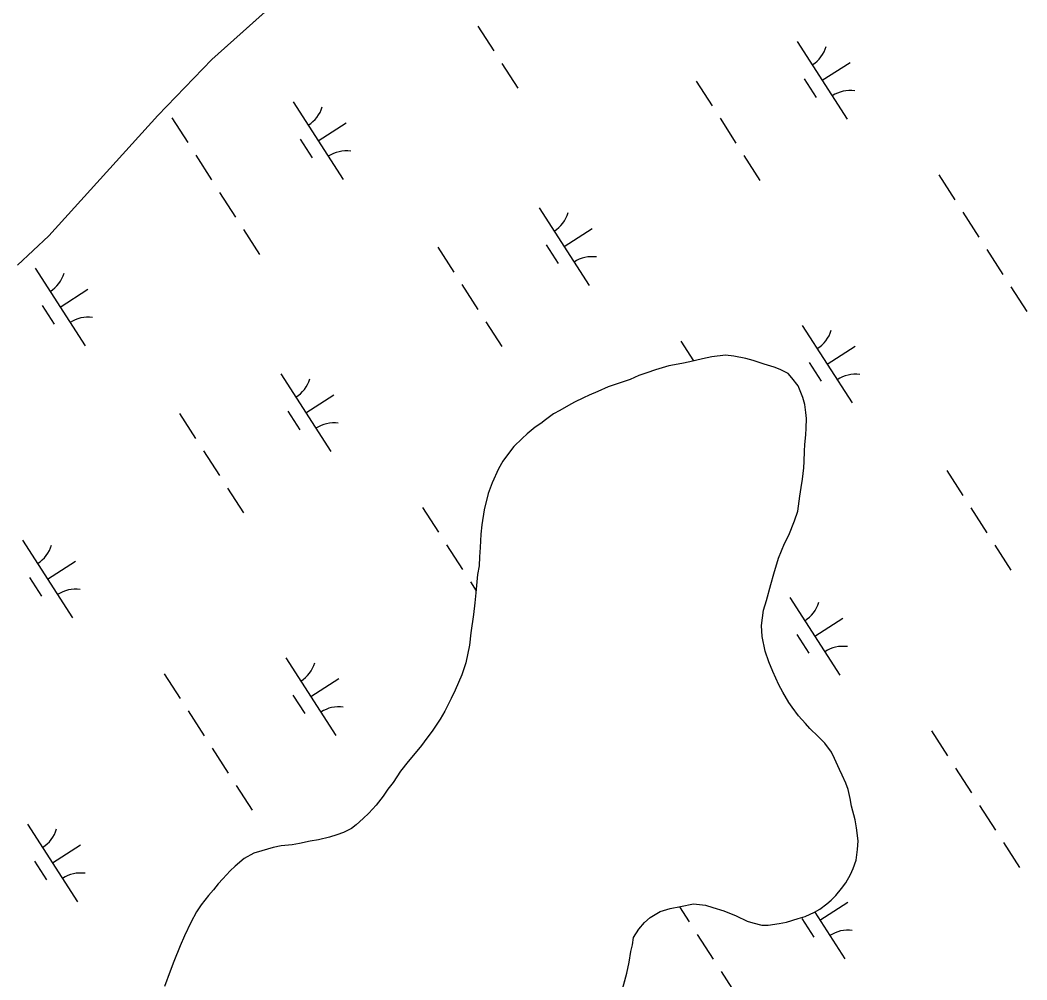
# Model space of a CAD drawing. Extents: x 3937982 to 3958556, y 219448 to 241894.
# Drawn here: x 3948182 to 3948727, y 226625 to 227145 of the extents above; entities that cross this region are included whole.
import ezdxf

# ---------------------------------------------------------------- set-up
doc = ezdxf.new("R2010")
doc.units = 0
doc.layers.add('V-TOPO-SHOR', color=7, linetype='Continuous')
doc.layers.add('V-WETL-SWMP', color=7, linetype='Continuous')

msp = doc.modelspace()

# ---------------------------------------------------------------- linework, layer by layer
at = {"layer": 'V-TOPO-SHOR'}
for points in [[(3948651.208, 227334.941), (3948627.292, 227328.705), (3948584.296, 227316.618), (3948548.294, 227304.598), (3948511.375, 227290.94), (3948474.962, 227273.559), (3948435.615, 227246.359), (3948392.851, 227211.666), (3948357.691, 227185.439), (3948326.482, 227160.419), (3948285.599, 227123.881), (3948256.309, 227093.519), (3948197.304, 227028.364), (3948180.453, 227012.347)], [(3948609.482, 226761.52), (3948607.244, 226764.137), (3948603.377, 226768.364), (3948599.912, 226773.001), (3948598.077, 226775.62), (3948594.813, 226781.066), (3948592.769, 226785.103), (3948589.494, 226792.369), (3948587.239, 226797.616), (3948585.39, 226803.27), (3948583.729, 226811.356), (3948583.293, 226817.219), (3948584.462, 226825.522), (3948586.053, 226830.789), (3948588.435, 226839.502), (3948590.022, 226845.174), (3948592.609, 226853.686), (3948595.804, 226861.593), (3948598.206, 226866.259), (3948601.2, 226873.963), (3948602.994, 226879.233), (3948604.166, 226887.331), (3948604.747, 226891.988), (3948605.534, 226896.442), (3948606.308, 226902.719), (3948606.492, 226906.16), (3948606.666, 226911.624), (3948606.851, 226915.265), (3948607.428, 226920.529), (3948607.613, 226924.172), (3948607.787, 226929.431), (3948607.365, 226932.667), (3948606.736, 226936.913), (3948605.704, 226940.751), (3948603.242, 226947.009), (3948599.781, 226951.443), (3948597.745, 226953.657), (3948593.485, 226955.861), (3948590.239, 226957.259), (3948584.769, 226958.849), (3948578.891, 226960.841), (3948574.84, 226961.831), (3948568.359, 226963.213), (3948563.906, 226963.594), (3948556.425, 226962.746), (3948551.372, 226961.708), (3948544.501, 226960.053), (3948540.258, 226959.221), (3948533.182, 226957.97), (3948525.912, 226955.705), (3948521.267, 226954.063), (3948516.825, 226952.623), (3948512.182, 226950.575), (3948504.711, 226947.906), (3948500.267, 226946.467), (3948494.614, 226944.009), (3948489.971, 226941.961), (3948486.944, 226940.529), (3948482.101, 226938.277), (3948478.873, 226936.44), (3948474.032, 226933.783), (3948470.603, 226931.944), (3948466.37, 226928.686), (3948463.753, 226926.648), (3948460.728, 226924.608), (3948456.499, 226921.147), (3948453.679, 226918.503), (3948449.251, 226914.231), (3948446.838, 226911.184), (3948443.224, 226906.307), (3948440.817, 226902.047), (3948437.418, 226894.544), (3948435.224, 226888.666), (3948433.043, 226879.954), (3948431.874, 226871.856), (3948431.292, 226866.793), (3948430.928, 226859.508), (3948430.549, 226854.45), (3948430.372, 226849.592), (3948429.588, 226844.935), (3948428.628, 226835.016), (3948428.05, 226829.55), (3948427.274, 226823.275), (3948425.91, 226813.355), (3948425.136, 226806.672), (3948423.164, 226796.952), (3948420.972, 226790.466), (3948417.376, 226782.151), (3948415.174, 226777.689), (3948411.771, 226770.793), (3948409.364, 226766.531), (3948404.949, 226760.035), (3948402.137, 226756.175), (3948399.122, 226752.314), (3948394.901, 226747.032), (3948391.884, 226743.577), (3948387.866, 226738.296), (3948383.852, 226732.205), (3948381.038, 226728.549), (3948378.429, 226724.893), (3948374.61, 226720.017)], [(3948503.492, 226603.961), (3948510.441, 226628.883), (3948511.623, 226634.96), (3948512.606, 226640.628), (3948513.394, 226644.276), (3948513.98, 226648.325), (3948516.991, 226652.792), (3948520.007, 226656.449), (3948523.028, 226659.095), (3948528.474, 226662.362), (3948533.928, 226664.008), (3948539.383, 226665.049), (3948546.457, 226666.503), (3948552.935, 226665.727), (3948556.988, 226664.535), (3948562.866, 226662.745), (3948569.557, 226659.947), (3948575.639, 226657.148), (3948578.68, 226656.152), (3948583.542, 226654.962), (3948586.981, 226654.983), (3948592.844, 226655.823), (3948596.885, 226656.652), (3948603.148, 226658.505), (3948606.986, 226659.74), (3948612.03, 226661.993), (3948614.854, 226663.625), (3948618.684, 226666.478), (3948621.101, 226668.514), (3948623.515, 226670.955), (3948626.733, 226674.816), (3948628.942, 226677.863), (3948631.55, 226682.328), (3948632.948, 226685.572), (3948634.542, 226690.233), (3948635.322, 226695.902), (3948635.701, 226700.557), (3948634.855, 226707.635), (3948634.022, 226712.081), (3948632.162, 226719.354), (3948631.33, 226723.599), (3948630.294, 226728.449), (3948629.061, 226731.881), (3948627.015, 226736.121), (3948625.584, 226739.348), (3948622.921, 226745.201), (3948621.285, 226748.634), (3948617.617, 226753.469), (3948613.957, 226757.09), (3948609.482, 226761.52)], [(3948374.61, 226720.017), (3948370.587, 226715.544), (3948367.569, 226712.698), (3948363.743, 226709.236), (3948361.324, 226707.403), (3948356.884, 226705.155), (3948353.251, 226703.922), (3948349.413, 226702.687), (3948343.351, 226701.239), (3948338.905, 226700.405), (3948333.043, 226699.162), (3948329.203, 226698.534), (3948323.135, 226697.895), (3948318.892, 226697.063), (3948312.631, 226695.21), (3948308.387, 226693.973), (3948303.143, 226691.114), (3948298.309, 226686.84), (3948295.489, 226684.396), (3948291.67, 226680.128), (3948289.054, 226677.281), (3948286.441, 226674.031), (3948283.828, 226670.982), (3948279.808, 226665.903), (3948277.399, 226662.247), (3948274.192, 226656.363), (3948270.79, 226649.265), (3948268.392, 226643.791), (3948264.999, 226635.275), (3948263.002, 226630.003), (3948260.012, 226621.693)]]:
    msp.add_lwpolyline(points, dxfattribs=at)
at = {"layer": 'V-WETL-SWMP'}
for p, q in [((3948285.599, 227123.881), (3948326.481, 227160.419)), ((3948429.726, 227141.878), (3948438.386, 227128.424)), ((3948602.741, 227133.536), (3948629.803, 227091.492)), ((3948256.308, 227093.52), (3948285.599, 227123.881)), ((3948442.716, 227121.697), (3948451.376, 227108.243)), ((3948616.272, 227112.514), (3948631.407, 227122.256)), ((3948606.537, 227113.383), (3948613.032, 227103.293)), ((3948547.875, 227112.138), (3948556.534, 227098.685)), ((3948329.744, 227100.805), (3948356.806, 227058.761)), ((3948197.303, 227028.364), (3948256.308, 227093.52)), ((3948263.879, 227092.21), (3948272.539, 227078.756)), ((3948560.864, 227091.958), (3948569.524, 227078.504)), ((3948343.275, 227079.783), (3948358.411, 227089.525)), ((3948333.54, 227080.652), (3948340.035, 227070.562)), ((3948276.869, 227072.029), (3948285.529, 227058.575)), ((3948573.854, 227071.777), (3948582.514, 227058.323)), ((3948679.441, 227061.25), (3948688.101, 227047.797)), ((3948289.859, 227051.848), (3948298.519, 227038.394)), ((3948462.873, 227043.506), (3948489.936, 227001.463)), ((3948692.431, 227041.07), (3948701.091, 227027.616)), ((3948302.849, 227031.667), (3948311.509, 227018.214)), ((3948476.404, 227022.484), (3948491.54, 227032.227)), ((3948180.452, 227012.346), (3948197.303, 227028.364)), ((3948408.007, 227022.109), (3948416.667, 227008.655)), ((3948466.669, 227023.354), (3948473.164, 227013.263)), ((3948705.421, 227020.889), (3948714.081, 227007.435)), ((3948189.877, 227010.775), (3948216.939, 226968.732)), ((3948203.408, 226989.753), (3948218.544, 226999.496)), ((3948420.997, 227001.928), (3948429.657, 226988.474)), ((3948718.411, 227000.708), (3948727.071, 226987.254)), ((3948193.673, 226990.623), (3948200.168, 226980.532)), ((3948433.987, 226981.747), (3948442.647, 226968.294)), ((3948605.439, 226979.816), (3948632.501, 226937.773)), ((3948539.574, 226971.221), (3948546.459, 226960.524)), ((3948618.97, 226958.794), (3948634.106, 226968.537)), ((3948551.372, 226961.707), (3948544.502, 226960.053)), ((3948556.425, 226962.746), (3948551.372, 226961.707)), ((3948563.906, 226963.594), (3948556.425, 226962.746)), ((3948568.359, 226963.213), (3948563.906, 226963.594)), ((3948574.84, 226961.831), (3948568.359, 226963.213)), ((3948578.892, 226960.841), (3948574.84, 226961.831)), ((3948584.769, 226958.849), (3948578.892, 226960.841)), ((3948525.912, 226955.706), (3948521.267, 226954.063)), ((3948533.183, 226957.97), (3948525.912, 226955.706)), ((3948540.258, 226959.221), (3948533.183, 226957.97)), ((3948544.502, 226960.053), (3948540.258, 226959.221)), ((3948590.24, 226957.259), (3948584.769, 226958.849)), ((3948593.485, 226955.86), (3948590.24, 226957.259)), ((3948597.745, 226953.657), (3948593.485, 226955.86)), ((3948609.235, 226959.663), (3948615.73, 226949.573)), ((3948323.006, 226953.476), (3948350.068, 226911.433)), ((3948512.182, 226950.575), (3948504.71, 226947.906)), ((3948516.824, 226952.623), (3948512.182, 226950.575)), ((3948521.267, 226954.063), (3948516.824, 226952.623)), ((3948599.78, 226951.443), (3948597.745, 226953.657)), ((3948603.243, 226947.01), (3948599.78, 226951.443)), ((3948494.615, 226944.008), (3948489.972, 226941.961)), ((3948500.267, 226946.466), (3948494.615, 226944.008)), ((3948504.71, 226947.906), (3948500.267, 226946.466)), ((3948605.704, 226940.751), (3948603.243, 226947.01)), ((3948336.537, 226932.455), (3948351.673, 226942.197)), ((3948486.945, 226940.529), (3948482.101, 226938.277)), ((3948489.972, 226941.961), (3948486.945, 226940.529)), ((3948606.735, 226936.913), (3948605.704, 226940.751)), ((3948326.802, 226933.324), (3948333.297, 226923.234)), ((3948474.032, 226933.784), (3948470.603, 226931.945)), ((3948478.874, 226936.44), (3948474.032, 226933.784)), ((3948482.101, 226938.277), (3948478.874, 226936.44)), ((3948607.365, 226932.667), (3948606.735, 226936.913)), ((3948268.14, 226932.079), (3948276.8, 226918.626)), ((3948466.371, 226928.686), (3948463.752, 226926.649)), ((3948470.603, 226931.945), (3948466.371, 226928.686)), ((3948607.787, 226929.432), (3948607.365, 226932.667)), ((3948607.612, 226924.171), (3948607.787, 226929.432)), ((3948460.728, 226924.609), (3948456.498, 226921.148)), ((3948463.752, 226926.649), (3948460.728, 226924.609)), ((3948607.429, 226920.529), (3948607.612, 226924.171)), ((3948453.679, 226918.503), (3948449.251, 226914.231)), ((3948456.498, 226921.148), (3948453.679, 226918.503)), ((3948606.85, 226915.265), (3948607.429, 226920.529)), ((3948281.13, 226911.899), (3948289.79, 226898.445)), ((3948446.839, 226911.183), (3948443.223, 226906.308)), ((3948449.251, 226914.231), (3948446.839, 226911.183)), ((3948606.493, 226906.159), (3948606.667, 226911.623)), ((3948606.667, 226911.623), (3948606.85, 226915.265)), ((3948443.223, 226906.308), (3948440.818, 226902.047)), ((3948606.309, 226902.719), (3948606.493, 226906.159)), ((3948440.818, 226902.047), (3948437.418, 226894.543)), ((3948605.533, 226896.443), (3948606.309, 226902.719)), ((3948683.702, 226901.12), (3948692.362, 226887.666)), ((3948604.747, 226891.988), (3948605.533, 226896.443)), ((3948294.12, 226891.718), (3948302.78, 226878.264)), ((3948437.418, 226894.543), (3948435.224, 226888.665)), ((3948604.165, 226887.331), (3948604.747, 226891.988)), ((3948435.224, 226888.665), (3948433.044, 226879.954)), ((3948602.994, 226879.233), (3948604.165, 226887.331)), ((3948399.707, 226881.191), (3948408.367, 226867.738)), ((3948433.044, 226879.954), (3948431.873, 226871.855)), ((3948601.201, 226873.963), (3948602.994, 226879.233)), ((3948696.692, 226880.939), (3948705.352, 226867.486)), ((3948598.207, 226866.259), (3948601.201, 226873.963)), ((3948431.873, 226871.855), (3948431.293, 226866.794)), ((3948183.139, 226863.447), (3948210.201, 226821.404)), ((3948431.293, 226866.794), (3948430.927, 226859.508)), ((3948595.804, 226861.593), (3948598.207, 226866.259)), ((3948412.697, 226861.011), (3948421.357, 226847.557)), ((3948430.927, 226859.508), (3948430.549, 226854.449)), ((3948592.608, 226853.686), (3948595.804, 226861.593)), ((3948709.682, 226860.759), (3948718.342, 226847.305)), ((3948196.67, 226842.425), (3948211.805, 226852.168)), ((3948430.549, 226854.449), (3948430.372, 226849.592)), ((3948590.023, 226845.175), (3948592.608, 226853.686)), ((3948430.372, 226849.592), (3948429.588, 226844.935)), ((3948186.935, 226843.295), (3948193.43, 226833.204)), ((3948425.687, 226840.83), (3948428.733, 226836.098)), ((3948429.588, 226844.935), (3948428.628, 226835.016)), ((3948588.435, 226839.502), (3948590.023, 226845.175)), ((3948428.628, 226835.016), (3948428.05, 226829.55)), ((3948586.053, 226830.79), (3948588.435, 226839.502)), ((3948428.05, 226829.55), (3948427.274, 226823.275)), ((3948584.462, 226825.521), (3948586.053, 226830.79)), ((3948598.701, 226832.488), (3948625.763, 226790.445)), ((3948583.292, 226817.22), (3948584.462, 226825.521)), ((3948427.274, 226823.275), (3948425.91, 226813.354)), ((3948612.232, 226811.466), (3948627.368, 226821.209)), ((3948425.91, 226813.354), (3948425.136, 226806.673)), ((3948583.728, 226811.355), (3948583.292, 226817.22)), ((3948585.389, 226803.271), (3948583.728, 226811.355)), ((3948602.497, 226812.335), (3948608.992, 226802.245)), ((3948425.136, 226806.673), (3948423.164, 226796.952)), ((3948587.24, 226797.616), (3948585.389, 226803.271)), ((3948325.705, 226799.757), (3948352.767, 226757.714)), ((3948423.164, 226796.952), (3948420.973, 226790.466)), ((3948589.493, 226792.368), (3948587.24, 226797.616)), ((3948259.84, 226791.162), (3948268.5, 226777.708)), ((3948592.768, 226785.102), (3948589.493, 226792.368)), ((3948339.236, 226778.735), (3948354.371, 226788.478)), ((3948420.973, 226790.466), (3948417.375, 226782.152)), ((3948417.375, 226782.152), (3948415.174, 226777.689)), ((3948594.813, 226781.066), (3948592.768, 226785.102)), ((3948598.078, 226775.621), (3948594.813, 226781.066)), ((3948329.501, 226779.604), (3948335.996, 226769.514)), ((3948415.174, 226777.689), (3948411.771, 226770.793)), ((3948599.913, 226773), (3948598.078, 226775.621)), ((3948272.83, 226770.981), (3948281.489, 226757.527)), ((3948411.771, 226770.793), (3948409.365, 226766.531)), ((3948603.377, 226768.365), (3948599.913, 226773)), ((3948409.365, 226766.531), (3948404.949, 226760.034)), ((3948607.243, 226764.137), (3948603.377, 226768.365)), ((3948609.483, 226761.519), (3948607.243, 226764.137)), ((3948404.949, 226760.034), (3948402.137, 226756.175)), ((3948613.957, 226757.091), (3948609.483, 226761.519)), ((3948675.402, 226760.203), (3948684.062, 226746.749)), ((3948402.137, 226756.175), (3948399.122, 226752.315)), ((3948617.618, 226753.469), (3948613.957, 226757.091)), ((3948621.285, 226748.633), (3948617.618, 226753.469)), ((3948285.819, 226750.8), (3948294.479, 226737.347)), ((3948399.122, 226752.315), (3948394.902, 226747.033)), ((3948622.922, 226745.202), (3948621.285, 226748.633)), ((3948391.885, 226743.577), (3948387.867, 226738.296)), ((3948394.902, 226747.033), (3948391.885, 226743.577)), ((3948625.583, 226739.349), (3948622.922, 226745.202)), ((3948387.867, 226738.296), (3948383.852, 226732.205)), ((3948627.016, 226736.12), (3948625.583, 226739.349)), ((3948688.392, 226740.022), (3948697.052, 226726.568)), ((3948383.852, 226732.205), (3948381.039, 226728.549)), ((3948629.062, 226731.882), (3948627.016, 226736.12)), ((3948630.294, 226728.449), (3948629.062, 226731.882)), ((3948298.809, 226730.62), (3948307.469, 226717.166)), ((3948381.039, 226728.549), (3948378.429, 226724.893)), ((3948631.331, 226723.599), (3948630.294, 226728.449)), ((3948378.429, 226724.893), (3948374.61, 226720.017)), ((3948632.162, 226719.354), (3948631.331, 226723.599)), ((3948370.588, 226715.545), (3948367.568, 226712.697)), ((3948374.61, 226720.017), (3948370.588, 226715.545)), ((3948634.022, 226712.081), (3948632.162, 226719.354)), ((3948701.382, 226719.841), (3948710.042, 226706.387)), ((3948185.837, 226709.727), (3948212.9, 226667.684)), ((3948367.568, 226712.697), (3948363.742, 226709.237)), ((3948634.855, 226707.634), (3948634.022, 226712.081)), ((3948353.25, 226703.922), (3948349.412, 226702.687)), ((3948356.885, 226705.155), (3948353.25, 226703.922)), ((3948361.324, 226707.404), (3948356.885, 226705.155)), ((3948363.742, 226709.237), (3948361.324, 226707.404)), ((3948635.701, 226700.558), (3948634.855, 226707.634)), ((3948199.369, 226688.706), (3948214.504, 226698.448)), ((3948329.203, 226698.534), (3948323.136, 226697.895)), ((3948333.043, 226699.162), (3948329.203, 226698.534)), ((3948338.904, 226700.406), (3948333.043, 226699.162)), ((3948343.35, 226701.239), (3948338.904, 226700.406)), ((3948349.412, 226702.687), (3948343.35, 226701.239)), ((3948635.321, 226695.902), (3948635.701, 226700.558)), ((3948714.372, 226699.66), (3948723.032, 226686.207)), ((3948308.388, 226693.973), (3948303.143, 226691.113)), ((3948312.63, 226695.21), (3948308.388, 226693.973)), ((3948318.892, 226697.064), (3948312.63, 226695.21)), ((3948323.136, 226697.895), (3948318.892, 226697.064)), ((3948634.542, 226690.233), (3948635.321, 226695.902)), ((3948189.633, 226689.575), (3948196.128, 226679.485)), ((3948303.143, 226691.113), (3948298.31, 226686.839)), ((3948632.948, 226685.572), (3948634.542, 226690.233)), ((3948295.49, 226684.396), (3948291.669, 226680.128)), ((3948298.31, 226686.839), (3948295.49, 226684.396)), ((3948628.942, 226677.863), (3948631.549, 226682.327)), ((3948631.549, 226682.327), (3948632.948, 226685.572)), ((3948289.054, 226677.281), (3948286.441, 226674.031)), ((3948291.669, 226680.128), (3948289.054, 226677.281)), ((3948626.733, 226674.816), (3948628.942, 226677.863)), ((3948286.441, 226674.031), (3948283.827, 226670.982)), ((3948623.516, 226670.955), (3948626.733, 226674.816)), ((3948279.807, 226665.903), (3948277.399, 226662.248)), ((3948283.827, 226670.982), (3948279.807, 226665.903)), ((3948539.384, 226665.048), (3948546.457, 226666.502)), ((3948546.457, 226666.502), (3948552.935, 226665.727)), ((3948552.935, 226665.727), (3948556.988, 226664.534)), ((3948614.855, 226663.626), (3948618.684, 226666.479)), ((3948614.931, 226657.746), (3948630.066, 226667.489)), ((3948618.684, 226666.479), (3948621.101, 226668.515)), ((3948621.101, 226668.515), (3948623.516, 226670.955)), ((3948277.399, 226662.248), (3948274.193, 226656.364)), ((3948523.028, 226659.095), (3948528.473, 226662.361)), ((3948528.473, 226662.361), (3948533.927, 226664.008)), ((3948533.927, 226664.008), (3948539.384, 226665.048)), ((3948538.894, 226664.955), (3948544.195, 226656.719)), ((3948556.988, 226664.534), (3948562.865, 226662.745)), ((3948562.865, 226662.745), (3948569.556, 226659.947)), ((3948606.985, 226659.74), (3948612.031, 226661.993)), ((3948612.031, 226661.993), (3948614.855, 226663.626)), ((3948612.152, 226662.063), (3948628.462, 226636.725)), ((3948274.193, 226656.364), (3948270.791, 226649.265)), ((3948516.991, 226652.791), (3948520.007, 226656.449)), ((3948520.007, 226656.449), (3948523.028, 226659.095)), ((3948569.556, 226659.947), (3948575.64, 226657.147)), ((3948575.64, 226657.147), (3948578.68, 226656.152)), ((3948578.68, 226656.152), (3948583.542, 226654.963)), ((3948583.542, 226654.963), (3948586.981, 226654.982)), ((3948586.981, 226654.982), (3948592.844, 226655.822)), ((3948592.844, 226655.822), (3948596.886, 226656.652)), ((3948596.886, 226656.652), (3948603.148, 226658.506)), ((3948603.148, 226658.506), (3948606.985, 226659.74)), ((3948605.196, 226658.616), (3948611.691, 226648.525)), ((3948513.98, 226648.324), (3948516.991, 226652.791)), ((3948548.525, 226649.992), (3948557.185, 226636.539)), ((3948270.791, 226649.265), (3948268.392, 226643.79)), ((3948512.605, 226640.629), (3948513.395, 226644.275)), ((3948513.395, 226644.275), (3948513.98, 226648.324)), ((3948268.392, 226643.79), (3948264.998, 226635.275)), ((3948511.623, 226634.959), (3948512.605, 226640.629)), ((3948264.998, 226635.275), (3948263.002, 226630.004)), ((3948510.441, 226628.883), (3948511.623, 226634.959)), ((3948263.002, 226630.004), (3948260.012, 226621.693)), ((3948503.492, 226603.962), (3948510.441, 226628.883)), ((3948561.515, 226629.812), (3948570.175, 226616.358))]:
    msp.add_line(p, q, dxfattribs=at)
for centre, start, end in [((3948601.521, 227135.868), 301.99668, 343.54034), ((3948631.421, 227089.416), 81.99668, 123.54034), ((3948328.525, 227103.137), 301.99668, 343.54034), ((3948358.425, 227056.686), 81.99668, 123.54034), ((3948461.654, 227045.839), 301.99668, 343.54034), ((3948491.554, 226999.387), 81.99668, 123.54034), ((3948188.658, 227013.108), 301.99668, 343.54034), ((3948218.558, 226966.656), 81.99668, 123.54034), ((3948604.22, 226982.149), 301.99668, 343.54034), ((3948321.787, 226955.809), 301.99668, 343.54034), ((3948634.12, 226935.697), 81.99668, 123.54034), ((3948351.687, 226909.357), 81.99668, 123.54034), ((3948181.92, 226865.78), 301.99668, 343.54034), ((3948211.82, 226819.328), 81.99668, 123.54034), ((3948597.482, 226834.821), 301.99668, 343.54034), ((3948627.382, 226788.369), 81.99668, 123.54034), ((3948324.485, 226802.09), 301.99668, 343.54034), ((3948354.385, 226755.638), 81.99668, 123.54034), ((3948184.618, 226712.06), 301.99668, 343.54034), ((3948214.518, 226665.608), 81.99668, 123.54034), ((3948630.081, 226634.649), 81.99668, 123.54034)]:
    msp.add_arc(centre, 17.623, start, end, dxfattribs=at)

doc.saveas('drawing.dxf')
